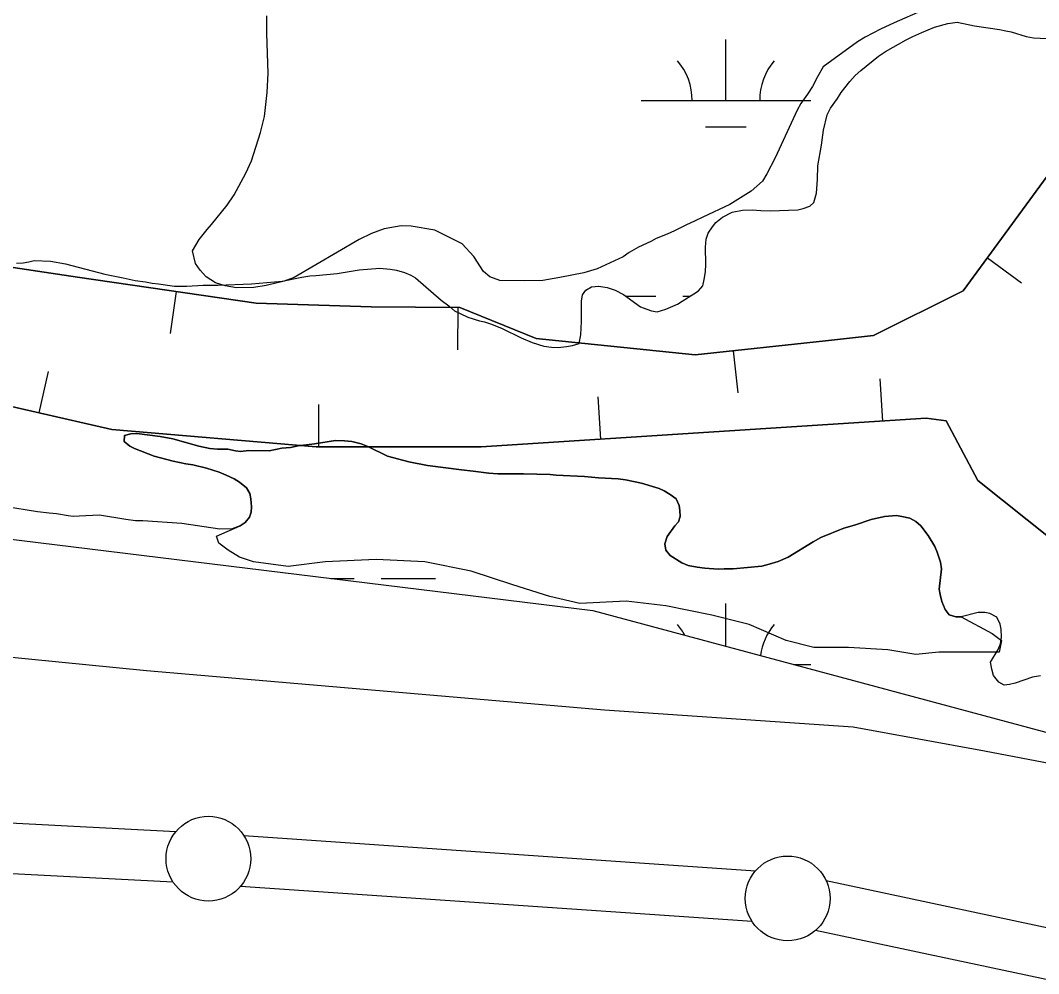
# Model space of a CAD drawing. Extents: x 3281947 to 3319794, y 715894 to 741249.
# Drawn here: x 3299087 to 3299688, y 726318 to 726881 of the extents above; entities that cross this region are included whole.
import ezdxf

# ---------------------------------------------------------------- set-up
doc = ezdxf.new("R2010")
doc.units = 0
for name, color, linetype in [('V-BORW-LINE', 7, 'Continuous'), ('V-LEVE-TOET', 7, 'Continuous'), ('V-SITE-VEGE', 7, 'Continuous'), ('V-SURV-LINE', 7, 'Continuous'), ('V-TOPO-SHOR', 7, 'Continuous'), ('V-WETL-SWMP', 7, 'Continuous')]:
    doc.layers.add(name, color=color, linetype=linetype)

msp = doc.modelspace()

# ---------------------------------------------------------------- linework, layer by layer
at = {"layer": 'V-BORW-LINE'}
for p, q in [((3299657.68, 726740.87), (3299677.84, 726726.09)), ((3299179.17, 726720.89), (3299175.52, 726696.15)), ((3299345.22, 726711.41), (3299345, 726686.41)), ((3299507.67, 726685.92), (3299510.35, 726661.06)), ((3299098.17, 726649.31), (3299103.73, 726673.68)), ((3299595.95, 726644.5), (3299594.35, 726669.45)), ((3299429.69, 726633.81), (3299428.08, 726658.76)), ((3299263.23, 726629.25), (3299263.23, 726654.25))]:
    msp.add_line(p, q, dxfattribs=at)
for points in [[(3299013.3, 726745.47), (3299120.95, 726729.46), (3299226.28, 726713.95), (3299294.12, 726711.86), (3299346.52, 726711.39), (3299391.5, 726693.26), (3299485.3, 726683.51), (3299562.15, 726691.78), (3299590.44, 726695), (3299643.34, 726721.32), (3299713.35, 726816.83)], [(3299713.35, 726816.83), (3299643.34, 726721.32), (3299590.44, 726695), (3299562.15, 726691.78), (3299485.3, 726683.51), (3299391.5, 726693.26), (3299346.52, 726711.39), (3299294.12, 726711.86), (3299226.28, 726713.95), (3299120.95, 726729.46), (3299013.3, 726745.47)], [(3299695.76, 726574.6), (3299652.04, 726609.44), (3299633.23, 726644.52), (3299621.58, 726646.14), (3299505.53, 726638.7), (3299359.08, 726629.26), (3299261.77, 726629.25), (3299141.19, 726639.5), (3299051.57, 726659.93)], [(3299051.57, 726659.93), (3299141.19, 726639.5), (3299261.77, 726629.25), (3299359.08, 726629.26), (3299505.53, 726638.7), (3299621.58, 726646.14), (3299633.23, 726644.52), (3299652.04, 726609.44), (3299695.76, 726574.6)]]:
    msp.add_lwpolyline(points, dxfattribs=at)
at = {"layer": 'V-LEVE-TOET'}
msp.add_lwpolyline([(3297401.76, 726965.19), (3297667.2, 726876.85), (3297999.78, 726766.65), (3298137.1, 726731.54), (3298204.97, 726729.6), (3298233.74, 726724.16), (3298255.35, 726719.05), (3298414.57, 726667.67), (3298655.38, 726588.58), (3298765.86, 726554.24), (3298905.06, 726521.24), (3298952.46, 726517.89), (3299161.5, 726497.28), (3299431.77, 726474.12), (3299578.48, 726464.17), (3299655.94, 726449.92), (3299873.3, 726408.38), (3299992.04, 726391.45)], dxfattribs=at)
at = {"layer": 'V-SITE-VEGE'}
for points in [[(3299451.86, 726747.15), (3299446.27, 726743.83), (3299442.69, 726741.29), (3299427.35, 726734.29), (3299419.6, 726731.98), (3299405.5, 726729.13), (3299395.37, 726727.44), (3299384.66, 726727.14), (3299370, 726727.47), (3299364.07, 726729.51), (3299360.33, 726732.71), (3299354.66, 726741.49), (3299347.79, 726749.08), (3299331.6, 726757.16), (3299317.75, 726759.46), (3299311.8, 726759.71), (3299301.87, 726757.82), (3299294.31, 726755.11), (3299286.95, 726751.61), (3299248.68, 726729.16), (3299242.71, 726727.03), (3299232.18, 726724.55), (3299224.83, 726723.22), (3299214.72, 726723.12), (3299207.99, 726724.17), (3299202.26, 726726.01), (3299196.74, 726729.62), (3299193.21, 726733.42), (3299190.47, 726737.41), (3299188.75, 726744.96), (3299192.58, 726751.67), (3299197.39, 726757.57), (3299199.99, 726760.52), (3299209.21, 726771.94), (3299213.23, 726777.85), (3299220.09, 726790.67), (3299223.53, 726797.98), (3299228.83, 726814.78), (3299231.1, 726824.08), (3299232.81, 726838.34), (3299233.31, 726849.64), (3299232.53, 726873.04), (3299232.62, 726883.54)], [(3299619.84, 726886.8), (3299602.73, 726879.42), (3299594.56, 726875.73), (3299585.6, 726871.05), (3299581.02, 726868.12), (3299560.86, 726853.43), (3299557.44, 726847.52), (3299554.41, 726841.79), (3299551.59, 726837.26), (3299547.58, 726831.74), (3299545.36, 726827.8), (3299532.42, 726799.76), (3299527.58, 726790.29), (3299524.96, 726785.95), (3299518.37, 726780.06), (3299505.61, 726772.25), (3299489.68, 726764.85), (3299484.9, 726762.32), (3299480.12, 726760.18), (3299473.15, 726756.68), (3299468.77, 726754.73), (3299462.21, 726752.22), (3299459.02, 726750.46), (3299451.86, 726747.15)], [(3299642.22, 726529.03), (3299660.48, 726519.09), (3299665.94, 726514.98), (3299664.58, 726508.15), (3299653.65, 726508.15), (3299641.35, 726508.15), (3299629.06, 726508.15), (3299615.4, 726506.78), (3299599, 726509.52), (3299575.78, 726510.89), (3299555.28, 726510.89), (3299538.89, 726514.98), (3299517.04, 726524.55), (3299495.18, 726530.02), (3299467.86, 726535.49), (3299444.63, 726538.22), (3299417.31, 726536.86), (3299399.55, 726540.96), (3299377.69, 726547.79), (3299353.1, 726555.99), (3299325.78, 726561.46), (3299297.09, 726562.83), (3299267.04, 726561.46), (3299245.18, 726558.73), (3299224.69, 726561.46), (3299216.49, 726564.2), (3299209.66, 726568.3), (3299204.2, 726572.4), (3299202.83, 726576.5), (3299216.88, 726582.62), (3299219.71, 726584.59), (3299222.4, 726587.72), (3299223.25, 726590.7), (3299223.45, 726593.85), (3299223.16, 726598.66), (3299222.52, 726601.65), (3299220.56, 726605.15), (3299216.45, 726608.34), (3299213.31, 726610.36), (3299208.52, 726612.56), (3299204.39, 726614.26), (3299196.95, 726616.64), (3299188.84, 726618.71), (3299184.86, 726619.24), (3299177.24, 726620.8), (3299166.16, 726623.72), (3299154.58, 726628.31), (3299151.78, 726629.66), (3299148.32, 726632.34), (3299148.68, 726635.99), (3299152.34, 726636.95), (3299155.83, 726637.09), (3299169.74, 726635.3), (3299177.03, 726634.08), (3299192.42, 726629.62), (3299198.88, 726628.24), (3299203.52, 726627.87), (3299209.65, 726627.81), (3299214.12, 726626.94), (3299217.11, 726626.58), (3299221.92, 726627.04), (3299234.03, 726626.93), (3299241.34, 726628.52), (3299246.49, 726628.97), (3299251.14, 726629.93), (3299260.77, 726631), (3299273.07, 726633.05), (3299278.38, 726632.83), (3299282.69, 726632.46), (3299288.15, 726631.08), (3299292.11, 726629.56), (3299303.68, 726623.81), (3299316.25, 726620.38), (3299327.35, 726618.29), (3299347.39, 726615.62), (3299354.36, 726614.9), (3299363.63, 726613.65), (3299368.94, 726613.28), (3299384.03, 726613.3), (3299399.79, 726612.99), (3299403.27, 726612.63), (3299420.02, 726611.82), (3299428.3, 726611.08), (3299439.74, 726610.31), (3299444.22, 726609.78), (3299453.65, 726607.86), (3299464.08, 726604.62), (3299467.05, 726603.27), (3299470.52, 726601.25), (3299473.97, 726598.56), (3299475.76, 726594.73), (3299476.23, 726591.74), (3299476.37, 726588.09), (3299475.35, 726585.11), (3299473.33, 726582.64), (3299468.8, 726576.38), (3299467.27, 726572.08), (3299467.9, 726568.26), (3299470.52, 726565.08), (3299477.45, 726560.87), (3299481.09, 726559.35)], [(3299481.09, 726559.35), (3299486.39, 726558.3), (3299491.03, 726557.77), (3299498.82, 726557.2), (3299502.3, 726557.33), (3299507.61, 726557.28), (3299524.55, 726558.96), (3299528.87, 726560.08), (3299534.19, 726561.69), (3299540.18, 726564.12), (3299554.86, 726573.28), (3299559.37, 726575.73), (3299573.02, 726581.24), (3299579.17, 726583.02), (3299589.15, 726586.41), (3299596.97, 726588.16), (3299603.94, 726588.77), (3299607.25, 726588.24), (3299611.89, 726587.2), (3299615.52, 726585.18), (3299618.31, 726582.66), (3299622.74, 726576.98), (3299626.67, 726570.48), (3299627.96, 726567.15), (3299629.9, 726561.33), (3299630.53, 726557.34), (3299629.26, 726545.24), (3299629.73, 726542.08), (3299630.69, 726538.1), (3299632.64, 726533.27), (3299635.1, 726530.09), (3299639.07, 726528.9), (3299642.22, 726529.03)]]:
    msp.add_lwpolyline(points, dxfattribs=at)
at = {"layer": 'V-SURV-LINE'}
for points in [[(3298870.51, 726418.41), (3299178.9, 726402.31)], [(3299219.04, 726399.89), (3299520.91, 726379.17)], [(3299177.36, 726372.35), (3298868.96, 726388.45)], [(3299562.5, 726373.34), (3299879.99, 726305.77)], [(3299518.87, 726349.24), (3299217, 726369.95)], [(3299873.73, 726276.43), (3299556.24, 726344)]]:
    msp.add_lwpolyline(points, dxfattribs=at)
for centre in [(3299198.09, 726386.29), (3299539.82, 726362.83)]:
    msp.add_circle(centre, 25, dxfattribs=at)
at = {"layer": 'V-TOPO-SHOR'}
for points in [[(3299343.26, 726709.55), (3299346.56, 726707.86), (3299351.19, 726705.83), (3299357.97, 726703.61), (3299360.95, 726703.09), (3299365.09, 726701.72), (3299371.37, 726699.18), (3299382.6, 726693.6), (3299389.04, 726690.89), (3299395.99, 726688.67), (3299400.46, 726688.13), (3299404.45, 726687.93), (3299409.26, 726688.39), (3299412.91, 726689.02), (3299416.91, 726690.31), (3299417.78, 726695.28), (3299418.19, 726703.24), (3299418.12, 726715.18), (3299418.82, 726718.99), (3299420.67, 726721.63), (3299424.01, 726723.59), (3299428.32, 726724.05), (3299433.29, 726723.34), (3299438.09, 726721.8), (3299442.88, 726719.1), (3299452.93, 726711.88), (3299456.07, 726710.69), (3299459.55, 726709.5), (3299462.86, 726708.97), (3299468.02, 726710.42), (3299474.84, 726713.51), (3299477.51, 726715.31), (3299484.52, 726719.56), (3299487.19, 726721.36), (3299489.71, 726724.33), (3299490.56, 726727.97), (3299491.27, 726732.6), (3299491.64, 726737.08), (3299491.4, 726747.04), (3299491.78, 726751.84), (3299492.97, 726755.32), (3299495.49, 726759.11), (3299497.5, 726761.58), (3299501.35, 726764.7), (3299507.18, 726767.79), (3299513.16, 726768.9), (3299518.81, 726769.18), (3299523.94, 726768.64), (3299529.58, 726768.42), (3299545.84, 726769.1), (3299549, 726769.91), (3299552.83, 726771.2), (3299555.34, 726773.33), (3299556.88, 726778.96), (3299557.45, 726787.08), (3299557.69, 726795.04), (3299559.79, 726807.3), (3299561.03, 726816.08), (3299563.1, 726825.18), (3299565.13, 726828.98), (3299569.16, 726834.75), (3299571.35, 726838.38), (3299576.55, 726844.8), (3299579.56, 726848.26), (3299583.08, 726851.38), (3299593.44, 726859.75), (3299597.44, 726862.53), (3299609.78, 726869.39), (3299613.61, 726871.34), (3299618.94, 726873.78), (3299626.44, 726876.87), (3299634.25, 726878.95), (3299639.73, 726879.73), (3299650, 726877.65), (3299664.74, 726875.53), (3299668.55, 726874.66), (3299671.7, 726874.14), (3299680.47, 726871.41), (3299684.77, 726870.54), (3299692.73, 726870.13)], [(3299689.01, 726494.11), (3299684.2, 726493.32), (3299674.05, 726489.77), (3299670.72, 726488.97), (3299667.57, 726488.66), (3299664.43, 726490.52), (3299661.31, 726494.36), (3299660.19, 726498.02), (3299659.39, 726502.17), (3299663.94, 726509.76), (3299665.3, 726513.07), (3299666, 726517.04), (3299665.87, 726521.69), (3299665.24, 726524.68), (3299663.28, 726528.84), (3299659.16, 726531.04), (3299656.18, 726531.56), (3299652.2, 726531.6), (3299642.22, 726529.03), (3299639.07, 726528.9), (3299635.1, 726530.09), (3299632.64, 726533.27), (3299630.69, 726538.1), (3299629.73, 726542.08), (3299629.26, 726545.24), (3299630.53, 726557.34), (3299629.9, 726561.33), (3299627.96, 726567.15), (3299626.67, 726570.48), (3299622.74, 726576.98), (3299618.31, 726582.66), (3299615.52, 726585.18), (3299611.89, 726587.2), (3299607.25, 726588.24), (3299603.94, 726588.77), (3299596.97, 726588.16), (3299589.15, 726586.41), (3299579.17, 726583.02), (3299573.02, 726581.24), (3299559.37, 726575.73), (3299554.86, 726573.28), (3299540.18, 726564.12), (3299534.19, 726561.69), (3299528.87, 726560.08), (3299524.55, 726558.96), (3299507.61, 726557.28), (3299502.3, 726557.33), (3299498.82, 726557.2), (3299491.03, 726557.77), (3299486.39, 726558.3), (3299481.09, 726559.35), (3299477.45, 726560.87), (3299470.52, 726565.08)]]:
    msp.add_lwpolyline(points, dxfattribs=at)
at = {"layer": 'V-WETL-SWMP'}
for p, q in [((3299503.4, 726833.57), (3299503.4, 726869.57)), ((3299453.4, 726833.57), (3299553.4, 726833.57)), ((3299491.4, 726818.14), (3299515.4, 726818.14)), ((3299444.23, 726718.14), (3299461.99, 726718.14)), ((3299477.99, 726718.14), (3299482.17, 726718.14)), ((3299270.28, 726551.64), (3299284.08, 726551.64)), ((3299300.08, 726551.64), (3299332.08, 726551.64)), ((3299503.4, 726511.6), (3299503.4, 726536.89)), ((3299543.26, 726500.89), (3299553.4, 726500.89))]:
    msp.add_line(p, q, dxfattribs=at)
for points in [[(3297059.94, 727124.39), (3297852.46, 726858.82), (3298933.8, 726592.88), (3299424.81, 726532.7), (3299835.66, 726422.39), (3300106.84, 726406.43)], [(3299484.52, 726719.56), (3299487.19, 726721.36), (3299489.7, 726724.32), (3299490.57, 726727.96), (3299491.27, 726732.6), (3299491.64, 726737.08), (3299491.4, 726747.03), (3299491.78, 726751.84), (3299492.97, 726755.31), (3299495.49, 726759.11), (3299497.5, 726761.58), (3299501.35, 726764.69), (3299507.18, 726767.79), (3299513.16, 726768.9), (3299518.81, 726769.18), (3299523.94, 726768.64), (3299529.58, 726768.42), (3299545.84, 726769.1), (3299549, 726769.91), (3299552.83, 726771.2), (3299555.34, 726773.33), (3299556.88, 726778.96), (3299557.45, 726787.08), (3299557.69, 726795.04), (3299559.79, 726807.3), (3299561.03, 726816.08), (3299563.1, 726825.18), (3299565.13, 726828.98), (3299569.16, 726834.75), (3299571.35, 726838.38), (3299576.55, 726844.8), (3299579.57, 726848.26), (3299583.08, 726851.38), (3299593.44, 726859.75), (3299597.44, 726862.53), (3299609.78, 726869.39), (3299613.61, 726871.34), (3299618.94, 726873.78), (3299626.44, 726876.87), (3299634.25, 726878.95), (3299639.73, 726879.73), (3299650, 726877.65), (3299664.74, 726875.53), (3299668.55, 726874.66), (3299671.7, 726874.14), (3299680.46, 726871.41), (3299684.77, 726870.54), (3299692.73, 726870.13)], [(3299084.9, 726737.59), (3299088.89, 726737.88), (3299092.21, 726738.35), (3299095.37, 726739.15), (3299104.98, 726738.73), (3299113.76, 726737.33), (3299136.93, 726731.15), (3299147.86, 726728.89), (3299154.81, 726727.5), (3299160.94, 726726.62), (3299164.92, 726725.75), (3299168.73, 726725.39), (3299178.01, 726723.98), (3299185.47, 726724.07), (3299195.1, 726724.65), (3299203.73, 726724.74), (3299223.47, 726725.39), (3299241.57, 726727.05), (3299253.2, 726729.44), (3299258.02, 726730.22), (3299261.5, 726730.36), (3299274.12, 726731.57), (3299287.08, 726733.78), (3299299.2, 726734.66), (3299305.33, 726734.11), (3299308.97, 726733.41), (3299313.77, 726732.04), (3299317.57, 726730.52), (3299320.21, 726729), (3299335.35, 726715.76), (3299339.97, 726712.4), (3299343.26, 726709.55), (3299346.56, 726707.86), (3299351.19, 726705.83), (3299357.97, 726703.61), (3299360.95, 726703.09), (3299365.09, 726701.72), (3299371.37, 726699.18), (3299382.6, 726693.6), (3299389.04, 726690.89), (3299395.99, 726688.67), (3299400.46, 726688.13), (3299404.44, 726687.93), (3299409.26, 726688.39), (3299412.91, 726689.02), (3299416.91, 726690.31), (3299417.78, 726695.28), (3299418.18, 726703.24), (3299418.13, 726715.18), (3299418.82, 726718.99), (3299420.67, 726721.63), (3299424.01, 726723.59), (3299428.33, 726724.05), (3299433.29, 726723.34), (3299438.09, 726721.8), (3299442.88, 726719.1), (3299452.93, 726711.88), (3299459.55, 726709.5), (3299462.86, 726708.97), (3299468.01, 726710.42), (3299474.84, 726713.51), (3299477.51, 726715.31), (3299484.52, 726719.56)], [(3299665.24, 726524.68), (3299663.28, 726528.84), (3299659.16, 726531.04), (3299656.18, 726531.56), (3299652.2, 726531.6), (3299642.22, 726529.03), (3299639.06, 726528.9), (3299635.1, 726530.09), (3299632.64, 726533.27), (3299630.69, 726538.1), (3299629.73, 726542.09), (3299629.26, 726545.24), (3299630.53, 726557.34), (3299629.9, 726561.33), (3299627.96, 726567.15), (3299626.67, 726570.48), (3299622.74, 726576.98), (3299618.32, 726582.66), (3299615.52, 726585.18), (3299611.89, 726587.2), (3299607.25, 726588.24), (3299603.94, 726588.77), (3299596.97, 726588.16), (3299589.15, 726586.41), (3299579.17, 726583.02), (3299573.02, 726581.25), (3299559.37, 726575.73), (3299554.86, 726573.28), (3299540.18, 726564.12), (3299534.19, 726561.69), (3299528.87, 726560.08), (3299524.54, 726558.96), (3299507.61, 726557.28), (3299502.3, 726557.33), (3299498.82, 726557.2), (3299491.03, 726557.77), (3299486.39, 726558.3), (3299481.09, 726559.35), (3299477.45, 726560.87), (3299470.52, 726565.08), (3299467.9, 726568.26), (3299467.27, 726572.08), (3299468.8, 726576.38), (3299473.33, 726582.64), (3299475.35, 726585.11), (3299476.37, 726588.09), (3299476.24, 726591.74), (3299475.77, 726594.73), (3299473.98, 726598.56), (3299470.52, 726601.24), (3299467.05, 726603.27), (3299464.08, 726604.62), (3299453.66, 726607.87), (3299444.22, 726609.78), (3299439.74, 726610.31), (3299428.3, 726611.08), (3299420.02, 726611.82), (3299403.27, 726612.63), (3299399.79, 726612.99), (3299384.03, 726613.3), (3299368.94, 726613.27), (3299363.63, 726613.65), (3299354.35, 726614.9), (3299347.39, 726615.62), (3299327.35, 726618.29), (3299316.25, 726620.38), (3299303.67, 726623.81), (3299292.11, 726629.56), (3299288.15, 726631.09), (3299282.69, 726632.46), (3299278.38, 726632.83), (3299273.07, 726633.05), (3299260.77, 726631), (3299251.14, 726629.93), (3299246.49, 726628.97), (3299241.34, 726628.52), (3299234.03, 726626.93), (3299221.92, 726627.04), (3299217.11, 726626.58), (3299214.12, 726626.94), (3299209.65, 726627.81), (3299203.52, 726627.87), (3299198.88, 726628.24), (3299192.42, 726629.62), (3299177.03, 726634.08), (3299169.74, 726635.3), (3299155.83, 726637.09), (3299152.34, 726636.95), (3299148.68, 726635.99), (3299148.32, 726632.34), (3299151.78, 726629.66), (3299154.58, 726628.31), (3299166.16, 726623.72), (3299177.24, 726620.8), (3299184.86, 726619.24), (3299188.84, 726618.71), (3299196.95, 726616.65), (3299204.39, 726614.26), (3299208.52, 726612.56), (3299213.31, 726610.36), (3299216.45, 726608.34)], [(3299216.45, 726608.34), (3299220.56, 726605.15), (3299222.52, 726601.65), (3299223.16, 726598.66), (3299223.45, 726593.85), (3299223.25, 726590.7), (3299222.4, 726587.72), (3299219.72, 726584.59), (3299216.88, 726582.62), (3299212.05, 726580.84), (3299204.75, 726580.74), (3299182.39, 726584.1), (3299159.51, 726585.63), (3299155.03, 726585.67), (3299149.4, 726586.38), (3299133.83, 726589.01), (3299121.88, 726588.46), (3299118.39, 726588.16), (3299115.41, 726588.51), (3299108.46, 726589.74), (3299104.15, 726590.11), (3299097.19, 726591), (3299077.81, 726593.99)], [(3299689.02, 726494.11), (3299684.2, 726493.32), (3299674.05, 726489.77), (3299670.72, 726488.97), (3299667.57, 726488.66), (3299664.43, 726490.52), (3299661.31, 726494.36), (3299660.19, 726498.02), (3299659.4, 726502.17), (3299663.94, 726509.76), (3299665.3, 726513.07), (3299666, 726517.04), (3299665.87, 726521.69), (3299665.24, 726524.68)]]:
    msp.add_lwpolyline(points, dxfattribs=at)
for centre, start, end in [((3299448.16, 726834.04), 359.22818, 40.77184), ((3299558.64, 726834.04), 139.22818, 180.77184), ((3299448.16, 726501.37), 28.34182, 40.77184), ((3299558.64, 726501.37), 139.22818, 172.21813)]:
    msp.add_arc(centre, 35.25, start, end, dxfattribs=at)

doc.saveas('drawing.dxf')
